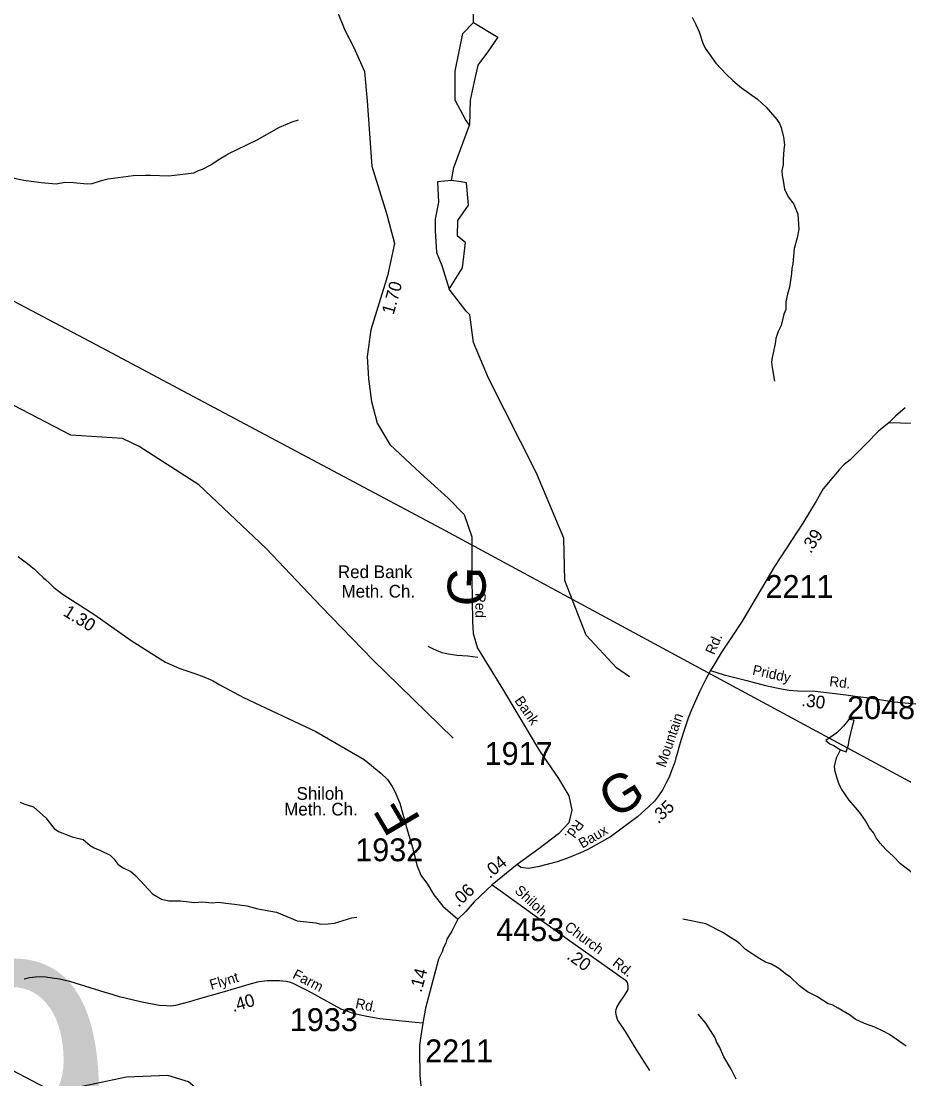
# Model space of a CAD drawing. Extents: x 1551653 to 1702041, y 811336 to 920032.
# Drawn here: x 1638538 to 1644240, y 894798 to 901633 of the extents above; entities that cross this region are included whole.
import ezdxf

# ---------------------------------------------------------------- set-up
doc = ezdxf.new("R2010")
doc.units = 0
for name, color, linetype in [('Old_Level_11', 7, 'Continuous'), ('Old_Level_17', 7, 'Continuous'), ('Old_Level_22', 7, 'Continuous'), ('Old_Level_3', 7, 'Continuous'), ('Old_Level_32', 7, 'Continuous'), ('Old_Level_35', 7, 'Continuous'), ('Old_Level_56', 7, 'Continuous'), ('Old_Level_59', 7, 'Continuous'), ('Old_Level_62', 7, 'Continuous'), ('Old_Level_8', 7, 'Continuous')]:
    doc.layers.add(name, color=color, linetype=linetype)

msp = doc.modelspace()

# ---------------------------------------------------------------- linework, layer by layer
at = {"layer": 'Old_Level_32'}
msp.add_line((1641742.819, 896184.046), (1641580.536, 896051.699), dxfattribs=at)
for points in [[(1640578.72, 901698.619), (1640628.695, 901575.846), (1640687.758, 901462.168), (1640755.224, 901306.915), (1640773.397, 901115.935), (1640802.326, 900696.788), (1640900.607, 900383.848), (1640950.583, 900197.415), (1640905.15, 899988.247), (1640796.113, 899638.118), (1640773.166, 899467.066), (1640782.252, 899321.558), (1640800.425, 899176.05), (1640836.771, 899035.089), (1640918.549, 898898.675), (1641118.451, 898712.243), (1641295.211, 898550.73), (1641399.705, 898446.147), (1641449.681, 898300.638), (1641449.681, 898032.358), (1641454.224, 897754.983), (1641458.416, 897676.657), (1641485.675, 897581.167), (1641653.775, 897308.34), (1641885.48, 896917.286), (1642008.147, 896739.948), (1642076.295, 896626.27), (1642094.468, 896535.328), (1642076.295, 896453.479), (1642008.147, 896380.725), (1641880.936, 896285.235), (1641742.819, 896184.046)], [(1644248.143, 899134.392), (1644186.16, 899079.812), (1644144.249, 899038.987)], [(1644144.249, 899038.987), (1644076.48, 898983.505), (1643997.204, 898901.007), (1643930.612, 898834.373), (1643892.559, 898799.47), (1643854.506, 898767.74), (1643822.796, 898732.837), (1643775.23, 898678.896), (1643718.151, 898610.36), (1643673.755, 898531.034), (1643588.137, 898388.248), (1643404.216, 898109.023), (1643194.927, 897756.819), (1643125.163, 897648.936), (1643061.55, 897556.25), (1643019.421, 897482.264), (1642991.475, 897436.408)], [(1644144.249, 899038.987), (1644291.953, 899035.285)], [(1638518.22, 898173.391), (1638545.697, 898152.006), (1638577.755, 898127.566), (1638602.787, 898109.403), (1638623.552, 898092.433), (1638652.557, 898064.938), (1638680.034, 898038.971), (1638696.198, 898023.08), (1638718.002, 898004.026), (1638749.436, 897974.369), (1638808.718, 897927.535), (1639012.769, 897796.512), (1639249.22, 897631.73), (1639377.708, 897549.531), (1639417.729, 897524.239), (1639470.388, 897490.516), (1639563.068, 897450.47), (1639659.961, 897418.855), (1639718.939, 897395.671), (1639773.705, 897372.487), (1639822.151, 897345.087), (1639973.81, 897262.889), (1640441.338, 897043.066), (1640754.436, 896862.776), (1640860.771, 896774.108), (1640905.077, 896732.73), (1640934.615, 896688.397), (1640952.337, 896655.886), (1640984.828, 896579.041), (1641026.18, 896422.395), (1641067.534, 896286.439), (1641094.117, 896180.038), (1641120.701, 896115.015), (1641162.054, 896055.904), (1641203.406, 895987.926), (1641262.481, 895914.035), (1641357.873, 895830.9)], [(1642991.475, 897436.408), (1642961.318, 897380.387), (1642921.354, 897304.558), (1642893.437, 897240.486), (1642869.244, 897182.547), (1642847.335, 897128.561), (1642833.355, 897090.624), (1642821.177, 897052.649), (1642801.105, 896990.621), (1642787.082, 896940.677), (1642773.099, 896892.734), (1642767.092, 896872.846), (1642761.118, 896844.752), (1642737.086, 896784.805), (1642723.149, 896748.866), (1642707.046, 896714.775), (1642683.3, 896668.834), (1642655.032, 896626.983), (1642629.34, 896593.686), (1642592.414, 896559.018), (1642519.809, 896492.053), (1642345.401, 896361.96), (1642199.533, 896281.048), (1642147.211, 896257.251), (1642102.815, 896239.799), (1642067.934, 896223.934), (1642001.342, 896200.136), (1641874.5, 896168.407), (1641812.664, 896157.301), (1641782.54, 896162.061), (1641766.684, 896165.233), (1641742.819, 896184.046)], [(1642991.475, 897436.408), (1643079.792, 897410.197), (1643225.123, 897373.419), (1643346.537, 897341.132), (1643418.062, 897325.67), (1643459.906, 897316.815), (1643499.794, 897310.197), (1643553.718, 897305.099), (1643667.74, 897302.98), (1643795.515, 897288.373), (1643883.127, 897276.785), (1643925.053, 897271.93), (1644016.863, 897260.056), (1644178.444, 897234.958), (1644340.813, 897219.246), (1644377.371, 897166.874), (1644406.288, 897122.658), (1644439.317, 897073.961), (1644463.726, 897045.172)], [(1641580.536, 896051.699), (1641463.923, 895941.347), (1641410.537, 895879.259), (1641357.873, 895830.9)], [(1641580.536, 896051.699), (1641633.253, 896016.607), (1642065.345, 895704.243), (1642426.325, 895447.357), (1642439.792, 895437.978)], [(1641357.873, 895830.9), (1641319.784, 895753.652), (1641288.192, 895700.307), (1641280.293, 895674.622), (1641266.472, 895646.962), (1641256.599, 895619.302), (1641234.88, 895571.885), (1641149.116, 895255.815), (1641131.727, 895159.282)], [(1641131.727, 895159.282), (1641083.978, 895163.055), (1640958.174, 895176.221), (1640854.339, 895187.14), (1640770.593, 895201.851), (1640710.616, 895214.476), (1640692.689, 895218.642), (1640672.804, 895224.85), (1640605.068, 895249.443), (1640537.371, 895286.04), (1640394.107, 895365.397), (1640321.214, 895402.3), (1640295.469, 895415.433), (1640271.217, 895423.53), (1640250.709, 895428.55), (1640206.755, 895432.047), (1640165.948, 895432.877), (1640128.891, 895431.027), (1640073.324, 895424.354), (1640023.045, 895411.969), (1639834.21, 895356.378), (1639681.858, 895313.852), (1639624.66, 895295.804), (1639535.553, 895273.203), (1639504.25, 895269.036), (1639477.446, 895269.581), (1639429.67, 895272.156), (1639309.096, 895296.421), (1639172.276, 895328.619), (1639104.481, 895349.831)], [(1641131.727, 895159.282), (1641119.911, 895077.119), (1641111.026, 895016.252), (1641110.813, 894976.235), (1641113.487, 894822.292), (1641122.62, 894730.252)]]:
    msp.add_lwpolyline(points, dxfattribs=at)
at = {"layer": 'Old_Level_35'}
msp.add_line((1640650.912, 901536.55), (1640651.995, 901530.724), dxfattribs=at)
for points in [[(1641487.964, 897521.627), (1641424.09, 897529.531), (1641352.948, 897534.38), (1641298.28, 897542.293), (1641277.358, 897546.722), (1641258.454, 897551.909), (1641236.393, 897559.364), (1641220.527, 897566.489), (1641197.752, 897578.159), (1641167.04, 897593.192)], [(1639104.481, 895349.831), (1639080.606, 895357.3), (1638851.302, 895427.402), (1638785.367, 895442.152), (1638738.681, 895449.104), (1638697.976, 895454.938), (1638667.605, 895457.156), (1638629.56, 895455.929), (1638591.657, 895451.896), (1638557.438, 895442.185)], [(1642439.792, 895437.978), (1642444.084, 895434.988), (1642451.801, 895420.824), (1642457.313, 895396.697), (1642456.906, 895376.694), (1642450.662, 895364.814), (1642434.288, 895337.13), (1642401.309, 895289.775), (1642386.778, 895264.056), (1642378.369, 895244.214), (1642376.384, 895235.251), (1642376.207, 895226.448), (1642380.768, 895204.746), (1642391.233, 895178.115), (1642438.947, 895103.702), (1642482.362, 895034.382), (1642497.834, 895008.05), (1642596.719, 894851.951)]]:
    msp.add_lwpolyline(points, dxfattribs=at)
at = {"layer": 'Old_Level_56'}
msp.add_lwpolyline([(1634078.058, 902019.673), (1634810.848, 901428.434), (1634945.248, 901316.436), (1635010.979, 901301.492), (1635333.715, 901220.482), (1635654.121, 901123.513), (1636107.988, 900986.404), (1636520.297, 900872.155), (1636563.981, 900855.459), (1636742.557, 900760.774), (1636918.931, 900666.132), (1637323.639, 900443.777), (1637916.682, 900124.736), (1639057.333, 899525.196), (1639715.947, 899173.202), (1641253.385, 898355.474), (1642945.114, 897439.551), (1645950.022, 895817.523)], dxfattribs=at)
at = {"layer": 'Old_Level_59'}
for points in [[(1641391.422, 901553.792), (1641459.049, 901625.494), (1641460.075, 901743.604)], [(1641329.046, 896999.416), (1640809.034, 897505.69), (1640476.354, 897850.473), (1640120.067, 898226.618), (1639685.689, 898636.957), (1639299.954, 898885.69), (1639193.019, 898937.056), (1638858.989, 898956.946), (1638485.999, 899151.643), (1638411.975, 899228.64), (1638397.007, 899311.071), (1638000.949, 899709.692), (1637837.009, 899926.535), (1637595.971, 899947.758), (1637159.005, 900403.178), (1637068.987, 900546.1), (1636843.019, 901115.427), (1636603.929, 901376.253), (1636315.01, 901579.152), (1636038.908, 901548.599), (1635830.985, 901552.905), (1635556.933, 901679.833)], [(1641380.968, 900595.796), (1641317.54, 900602.565), (1641333.157, 900688.541), (1641433.604, 900960.497), (1641409.183, 900998.272), (1641342.58, 901122.709), (1641342.58, 901309.363), (1641391.422, 901553.792)], [(1641301.99, 899901.839), (1641389.773, 900039.814), (1641407.343, 900203.95), (1641356.584, 900243.029), (1641358.537, 900344.638), (1641427.984, 900444.394), (1641413.981, 900588.517), (1641380.968, 900595.796)], [(1642467.085, 897396.5), (1642384.039, 897454.017), (1642187.087, 897664.81), (1642049.087, 898018.833), (1642044.063, 898291.449), (1641866.078, 898712.011), (1641557.064, 899325.63), (1641459.049, 899557.339), (1641436.084, 899735.119), (1641411.99, 899758.597), (1641301.99, 899901.839)], [(1640352.998, 894202.711), (1640145.998, 894331.689), (1639617.989, 894779.01), (1639485.013, 894821.148), (1639218.035, 894810.075), (1638808.956, 894723.236), (1638699.971, 894738.615), (1638385.011, 894902.554), (1637943.021, 895508.995), (1637780.005, 895827.544), (1637334.017, 896223.909), (1637171.923, 896585.006), (1637151.008, 896910.526), (1637117.994, 896966.916), (1636985.018, 897028.739), (1636920.017, 897128.599), (1636779.966, 897262.703), (1636690.973, 897491.029), (1636702.969, 897832.235), (1636747.978, 898047.95), (1636449.012, 898152.527), (1636183.982, 898312.16), (1635960.988, 898490.76), (1635926.949, 898491.375)]]:
    msp.add_lwpolyline(points, dxfattribs=at)
at = {"layer": 'Old_Level_62'}
for points in [[(1642871.653, 901658.917), (1642896.875, 901612.473), (1642918.098, 901564.081), (1642940.961, 901491.697), (1642956.442, 901459.402), (1643024.827, 901362.309), (1643093.622, 901289.106), (1643134.94, 901250.454), (1643192.15, 901203.394), (1643294.983, 901129.678), (1643350.04, 901076.774), (1643418.732, 900997.624), (1643436.367, 900971.275), (1643447.952, 900947.079), (1643462.921, 900882.795), (1643468.047, 900834.71), (1643465.587, 900802.825), (1643460.563, 900740.899), (1643460.05, 900706.86), (1643451.335, 900667.08), (1643452.873, 900634.99), (1643460.358, 900602.899), (1643469.38, 900546.715), (1643492.653, 900498.323), (1643529.87, 900449.725), (1643554.784, 900385.339), (1643561.243, 900289.169), (1643550.273, 900233.395), (1643531.203, 900163.678), (1643523.616, 900065.868), (1643517.055, 900033.982), (1643514.594, 900001.994), (1643501.163, 899914.232), (1643488.45, 899868.505), (1643477.582, 899818.677), (1643476.864, 899770.695), (1643464.356, 899738.912), (1643447.132, 899667.144), (1643428.472, 899627.466), (1643413.811, 899581.74), (1643409.197, 899547.804), (1643389.82, 899460.144), (1643385.309, 899430.206), (1643388.795, 899396.168), (1643403.353, 899307.893)], [(1641459.049, 901625.494), (1641617.872, 901529.35), (1641551.27, 901433.8), (1641486.886, 901349.361), (1641464.685, 901242.701), (1641438.044, 901122.709), (1641433.604, 900960.497)], [(1638372.811, 900643.499), (1638556.127, 900606.385), (1638667.778, 900590.493), (1638763.64, 900582.907), (1638819.824, 900591.929), (1638875.803, 900590.904), (1638963.566, 900581.471), (1638995.656, 900584.957), (1639049.893, 900601.976), (1639100.028, 900615.1), (1639132.118, 900618.586), (1639260.378, 900636.425), (1639340.349, 900638.988), (1639372.337, 900638.476), (1639492.292, 900634.477), (1639652.541, 900653.752), (1639682.683, 900667.183), (1639708.827, 900676.718), (1639763.269, 900703.785), (1639809.816, 900737.003), (1639874.407, 900775.963), (1640061.825, 900866.699), (1640207.104, 900948.309), (1640287.587, 900982.861), (1640329.828, 900996.189)], [(1641317.54, 900602.565), (1641227.751, 900595.01), (1641233.607, 900464.092), (1641212.132, 900352.714), (1641212.132, 900278.462), (1641221.894, 900137.775), (1641255.082, 900053.752), (1641301.99, 899901.839)], [(1643829.759, 896924.265), (1643867.591, 896911.962), (1643882.97, 896955.843), (1643887.481, 896987.831), (1643904.706, 897059.497), (1643919.572, 897115.271), (1643885.636, 897119.782), (1643850.982, 897078.464), (1643806.281, 897035.198), (1643737.076, 896985.575), (1643761.169, 896963.942), (1643787.006, 896953.485), (1643829.759, 896924.265)], [(1644293.382, 896128.97), (1644218.435, 896188.23), (1644173.221, 896234.982), (1644123.906, 896279.786), (1644086.689, 896322.437), (1644061.16, 896354.835), (1644045.679, 896385.183), (1644018.304, 896421.58), (1643991.033, 896470.074), (1643953.918, 896520.722), (1643887.174, 896599.872), (1643838.371, 896668.667), (1643822.89, 896700.963), (1643811.407, 896733.156), (1643796.233, 896785.342), (1643792.747, 896817.433), (1643805.665, 896873.207), (1643829.759, 896924.265)], [(1638530.906, 896586.954), (1638554.692, 896574.548), (1638618.36, 896555.479), (1638697.203, 896484.223), (1638718.733, 896457.771), (1638750.106, 896417.273), (1638779.736, 896396.768), (1638867.089, 896361.294), (1638938.857, 896344.07), (1638984.173, 896305.315), (1639009.907, 896290.859), (1639049.687, 896274.147), (1639113.151, 896243.082), (1639136.732, 896220.731), (1639162.159, 896186.282), (1639191.789, 896163.727), (1639247.358, 896138.813), (1639278.936, 896110.31), (1639386.998, 895994.456), (1639444.413, 895959.495), (1639492.19, 895948.627), (1639564.163, 895949.447), (1639604.148, 895944.731), (1639660.025, 895937.862), (1639708.007, 895942.988), (1639771.881, 895935.914), (1639811.969, 895939.195), (1639859.848, 895934.376), (1639915.725, 895927.507), (1639995.49, 895916.126), (1640067.156, 895896.851), (1640115.036, 895888.034), (1640186.804, 895874.808), (1640321.831, 895820.572), (1640441.581, 895806.526), (1640473.467, 895798.016), (1640521.449, 895799.144), (1640561.536, 895804.475), (1640674.008, 895838.514), (1640706.098, 895844.05)], [(1644255.242, 895009.591), (1644146.565, 895085.46), (1644106.887, 895106.17), (1644053.368, 895133.032), (1643985.701, 895156.203), (1643926.236, 895183.27), (1643894.658, 895207.774), (1643815.405, 895255.141), (1643777.778, 895275.748), (1643751.942, 895284.156), (1643678.738, 895331.42), (1643617.223, 895360.435), (1643565.857, 895399.395), (1643506.802, 895456.399), (1643483.016, 895470.753), (1643431.753, 895511.661), (1643384.181, 895540.471), (1643346.451, 895553.081), (1643308.722, 895573.689), (1643217.781, 895635.307), (1643180.359, 895671.909), (1643158.726, 895688.313), (1643115.05, 895713.022), (1643075.578, 895741.729), (1642960.543, 895799.657), (1642813.111, 895830.107)], [(1643156.163, 894796.337), (1643125.303, 894860.928), (1643076.603, 894941.719), (1643049.638, 895006.208), (1643030.158, 895038.503), (1643020.624, 895062.699), (1642960.133, 895157.638), (1642911.126, 895216.488)]]:
    msp.add_lwpolyline(points, dxfattribs=at)

# ---------------------------------------------------------------- texts
at = {"layer": 'Old_Level_11'}
for s, height, rotation, p in [('Red', 65.6167, 269.9097361, (1641472.589, 897937.698)), ('Rd.', 65.6167, 66.5073139, (1643014.671, 897534.372)), ('Priddy', 65.6167, 347.8013639, (1643258.055, 897410.862)), ('Rd.', 65.6167, 353.4787056, (1643756.109, 897335.963)), ('Bank', 65.6167, 304.8674861, (1641721.867, 897242.853)), ('Mountain', 65.6167, 71.0693083, (1642698.983, 896806.209)), ('Rd.', 65.6167, 233.439625, (1642125.39, 896479.884)), ('Baux', 65.6167, 30.3983194, (1642162.624, 896285.468)), ('Shiloh', 65.6167, 317.0011972, (1641720.636, 896008.678)), ('Church', 65.6167, 323.5062361, (1642042.666, 895767.729)), ('Rd.', 65.6167, 322.0189167, (1642352.791, 895537.14)), ('Farm', 65.6167, 332.97245, (1640285.706, 895451.713)), ('Flynt', 65.6166, 16.4037139, (1639766.374, 895373.398)), ('Rd.', 65.6167, 348.1132361, (1640692.826, 895257.049))]:
    msp.add_text(s, height=height, rotation=rotation, dxfattribs=at).set_placement(p)
at = {"layer": 'Old_Level_17'}
for s, rotation, p in [('1.70', 74.5235806, (1640943.857, 899732.406)), ('.39', 56.6277556, (1643638.057, 898188.423)), ('1.30', 328.5970639, (1638803.548, 897795.975)), ('.30', 352.6312889, (1643575.161, 897208.21)), ('.35', 43.1941861, (1642653.641, 896443.084)), ('.04', 39.1983306, (1641565.113, 896088.579)), ('.06', 43.4199472, (1641363.077, 895903.46)), ('.20', 324.1363694, (1642056.8, 895578.708)), ('.14', 74.8187083, (1641123.416, 895352.851)), ('.40', 16.4036361, (1639907.738, 895229.958))]:
    msp.add_text(s, height=82.0208, rotation=rotation, dxfattribs=at).set_placement(p)
at = {"layer": 'Old_Level_22'}
for s, p in [('Red Bank', (1640583.879, 898034.044)), ('Meth. Ch.', (1640607.27, 897908.351)), ('Shiloh', (1640316.66, 896601.595)), ('Meth. Ch.', (1640236.676, 896500.224))]:
    msp.add_text(s, height=82.0208, dxfattribs=at).set_placement(p)
for s, rotation, p in [('G', 88.3166083, (1641535.146, 897849.485)), ('G', 31.9298556, (1642369.927, 896473.85)), ('F', 120.4744972, (1641124.575, 896473.126))]:
    msp.add_text(s, height=246.062, rotation=rotation, dxfattribs=at).set_placement(p)
at = {"layer": 'Old_Level_3'}
msp.add_text('U-2579', height=1788.0542, dxfattribs=at).set_placement((1631311.819, 893761.836))
at = {"layer": 'Old_Level_8'}
for s, p in [('2211', (1643346.213, 897906.289)), ('2048', (1643873.516, 897123.178)), ('1917', (1641531.905, 896826.93)), ('1932', (1640696.21, 896204.628)), ('4453', (1641606.707, 895688.418)), ('1933', (1640273.48, 895107.183)), ('2211', (1641147.748, 894905.497))]:
    msp.add_text(s, height=147.6375, dxfattribs=at).set_placement(p)

doc.saveas('drawing.dxf')
